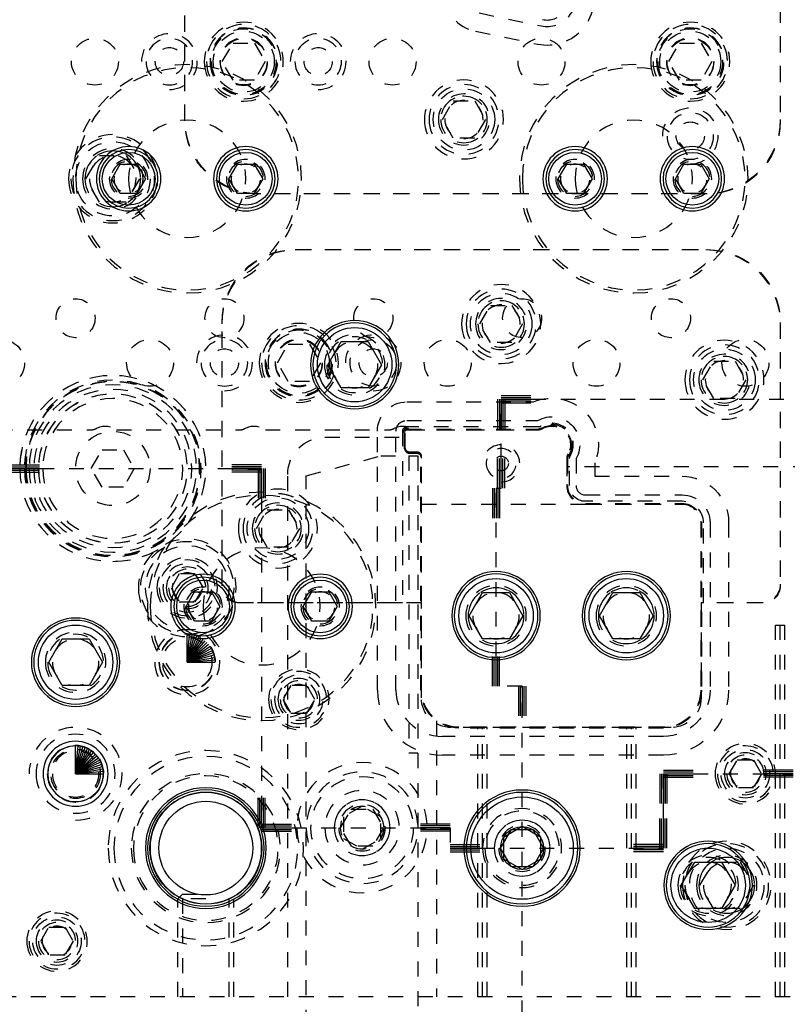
# Model space of a CAD drawing. Header units: inches. Extents: x 3 to 289, y 4 to 291.
# Tile 629 of 634: x 246.85 to 252, y 165.33 to 171.95. Entities that reach past the tile are written whole.
import ezdxf

# ---------------------------------------------------------------- set-up
doc = ezdxf.new("R2010")
doc.units = ezdxf.units.IN
doc.header["$LTSCALE"] = 0.5
doc.header["$MEASUREMENT"] = 0
for name, pattern in [('DIVIDE', [0.393701, 0.19685, -0.098425, 0, -0.098425]), ('HIDDEN', [0.225, 0.15, -0.075]), ('PHANTOM', [0.25, 0.125, -0.025, 0.025, -0.025, 0.025, -0.025])]:
    doc.linetypes.add(name, pattern=pattern)
doc.layers.add('MFB', color=7, linetype='Continuous')

# ---------------------------------------------------------------- blocks, each defined once
blk = doc.blocks.new('ArrowheadSection')
at = {"color": 0}
for p, q in [((0, 1), (-1, 1)), ((0, 0.5), (-1, 0.5)), ((0, 0), (-1, 0)), ((0, -0.5), (-1, -0.5)), ((0, -1), (-1, -1))]:
    blk.add_line(p, q, dxfattribs=at)

msp = doc.modelspace()

# ---------------------------------------------------------------- linework, layer by layer
at = {"layer": 'MFB', "color": 254, "linetype": 'HIDDEN'}
for p, q in [((247.9552, 171.2708), (247.9552, 173.0408)), ((251.9552, 173.0408), (251.9552, 171.2708)), ((247.9552, 171.2808), (247.9552, 173.0308)), ((251.9552, 173.0308), (251.9552, 171.2808)), ((249.933, 171.9967), (250.3496, 171.9098)), ((249.9075, 171.8743), (250.3241, 171.7874)), ((248.2067, 171.6696), (248.2788, 171.7946)), ((248.2788, 171.7946), (248.4232, 171.7946)), ((248.4232, 171.7946), (248.4953, 171.6696)), ((251.2067, 171.6696), (251.2788, 171.7946)), ((251.2788, 171.7946), (251.4232, 171.7946)), ((251.4232, 171.7946), (251.4953, 171.6696)), ((248.2788, 171.5446), (248.2067, 171.6696)), ((248.4953, 171.6696), (248.4232, 171.5446)), ((251.2788, 171.5446), (251.2067, 171.6696)), ((251.4953, 171.6696), (251.4232, 171.5446)), ((248.4232, 171.5446), (248.2788, 171.5446)), ((251.4232, 171.5446), (251.2788, 171.5446)), ((249.6859, 171.2808), (249.7581, 171.4058)), ((249.7581, 171.4058), (249.9024, 171.4058)), ((249.9024, 171.4058), (249.9746, 171.2808)), ((249.7581, 171.1558), (249.6859, 171.2808)), ((249.9746, 171.2808), (249.9024, 171.1558)), ((249.9024, 171.1558), (249.7581, 171.1558)), ((247.2906, 170.8821), (247.3808, 171.0384)), ((247.3808, 171.0384), (247.5612, 171.0384)), ((247.5612, 171.0384), (247.6514, 170.8821)), ((247.3808, 170.7259), (247.2906, 170.8821)), ((247.6514, 170.8821), (247.5612, 170.7259)), ((247.5612, 170.7259), (247.3808, 170.7259)), ((251.4652, 170.7808), (248.4452, 170.7808)), ((251.4552, 170.7808), (248.4552, 170.7808)), ((248.6952, 170.4058), (251.4652, 170.4058)), ((248.7052, 170.4058), (251.4552, 170.4058)), ((249.9359, 169.9058), (250.0081, 170.0308)), ((250.0081, 170.0308), (250.1524, 170.0308)), ((250.1524, 170.0308), (250.2246, 169.9058)), ((248.2052, 168.1458), (248.2052, 169.9158)), ((248.2052, 168.1558), (248.2052, 169.9058)), ((250.0081, 169.7808), (249.9359, 169.9058)), ((250.2246, 169.9058), (250.1524, 169.7808)), ((251.9552, 169.9158), (251.9552, 168.1458)), ((251.9552, 169.9058), (251.9552, 168.1558)), ((248.5767, 169.6446), (248.6488, 169.7696)), ((248.6488, 169.7696), (248.7932, 169.7696)), ((248.7932, 169.7696), (248.8653, 169.6446)), ((250.1524, 169.7808), (250.0081, 169.7808)), ((248.6488, 169.5196), (248.5767, 169.6446)), ((248.8653, 169.6446), (248.7932, 169.5196)), ((251.4359, 169.5308), (251.5081, 169.6558)), ((251.5081, 169.6558), (251.6524, 169.6558)), ((251.6524, 169.6558), (251.7246, 169.5308)), ((251.5081, 169.4058), (251.4359, 169.5308)), ((251.7246, 169.5308), (251.6524, 169.4058)), ((248.7932, 169.5196), (248.6488, 169.5196)), ((251.6524, 169.4058), (251.5081, 169.4058)), ((249.446, 169.3821), (250.2985, 169.3821)), ((249.446, 169.2571), (250.3275, 169.2571)), ((250.3275, 169.2136), (249.446, 169.2136)), ((249.446, 169.1996), (250.3275, 169.1996)), ((246.496, 169.1946), (247.3275, 169.1946)), ((247.496, 169.1946), (248.3275, 169.1946)), ((248.496, 169.1946), (249.3275, 169.1946)), ((248.896, 169.1446), (249.431, 169.1446)), ((249.2485, 167.4446), (249.2485, 169.1846)), ((249.3735, 167.4446), (249.3735, 169.1846)), ((249.417, 169.1846), (249.417, 168.0308)), ((249.431, 169.0746), (249.431, 169.1846)), ((249.436, 169.0746), (249.436, 169.1846)), ((249.436, 169.0646), (249.436, 169.1622)), ((249.446, 169.1946), (250.3275, 169.1946)), ((249.4684, 169.1946), (250.3087, 169.1946)), ((247.3267, 168.9346), (247.3988, 169.0596)), ((247.3988, 169.0596), (247.5432, 169.0596)), ((247.5432, 169.0596), (247.6153, 168.9346)), ((248.771, 168.8856), (249.271, 169.0196)), ((249.271, 169.0196), (249.461, 169.0196)), ((249.461, 169.0196), (249.461, 167.0196)), ((249.461, 169.0196), (249.521, 169.0196)), ((249.516, 169.0446), (249.466, 169.0446)), ((249.516, 169.0396), (249.466, 169.0396)), ((249.516, 169.0346), (249.466, 169.0346)), ((249.521, 169.0196), (249.521, 167.0196)), ((249.541, 167.4446), (249.541, 169.0146)), ((249.546, 167.4446), (249.546, 169.0146)), ((249.546, 167.4346), (249.546, 169.0046)), ((250.521, 169.0011), (250.521, 168.8196)), ((250.526, 169.0011), (250.526, 168.8196)), ((250.54, 168.8196), (250.54, 169.0011)), ((250.5835, 169.0011), (250.5835, 168.8196)), ((247.3988, 168.8096), (247.3267, 168.9346)), ((247.6153, 168.9346), (247.5432, 168.8096)), ((250.521, 168.9824), (250.521, 168.8296)), ((257.7412, 168.9446), (250.521, 168.9446)), ((250.7085, 168.9721), (250.7085, 168.8821)), ((248.646, 165.3821), (248.646, 168.8946)), ((248.771, 163.3946), (248.771, 168.8856)), ((250.7085, 168.8821), (251.296, 168.8821)), ((247.5432, 168.8096), (247.3988, 168.8096)), ((250.646, 168.7571), (251.296, 168.7571)), ((249.546, 168.6946), (250.646, 168.6946)), ((251.296, 168.7136), (250.646, 168.7136)), ((250.646, 168.6996), (251.296, 168.6996)), ((250.646, 168.6946), (251.296, 168.6946)), ((250.656, 168.6946), (251.306, 168.6946)), ((248.4359, 168.5308), (248.5081, 168.6558)), ((248.5081, 168.6558), (248.6524, 168.6558)), ((248.6524, 168.6558), (248.7246, 168.5308)), ((251.421, 168.5796), (251.421, 167.4346)), ((251.421, 168.5696), (251.421, 167.4446)), ((251.426, 168.5696), (251.426, 167.4446)), ((251.44, 168.0308), (251.44, 168.5696)), ((251.4835, 168.5696), (251.4835, 167.4446)), ((251.6085, 168.5696), (251.6085, 167.4446)), ((248.5081, 168.4058), (248.4359, 168.5308)), ((248.7246, 168.5308), (248.6524, 168.4058)), ((248.6524, 168.4058), (248.5081, 168.4058)), ((247.9169, 168.2259), (247.8627, 168.1321)), ((248.0251, 168.2259), (247.9169, 168.2259)), ((248.0793, 168.1321), (248.0251, 168.2259)), ((247.8627, 168.1321), (247.9169, 168.0384)), ((248.0251, 168.0384), (248.0793, 168.1321)), ((247.9169, 168.0384), (248.0251, 168.0384)), ((249.544, 168.0308), (248.3202, 168.0308)), ((249.417, 168.0308), (248.3302, 168.0308)), ((249.544, 167.3926), (249.544, 168.0308)), ((251.423, 168.0308), (251.423, 167.3926)), ((251.8402, 168.0308), (251.423, 168.0308)), ((251.8302, 168.0308), (251.44, 168.0308)), ((251.9245, 167.8821), (251.987, 167.8821)), ((251.9245, 165.3821), (251.9245, 167.8821)), ((251.9557, 165.3821), (251.9557, 167.8821)), ((251.987, 165.3821), (251.987, 167.8821)), ((248.6669, 167.4759), (248.6127, 167.3821)), ((248.7751, 167.4759), (248.6669, 167.4759)), ((248.8293, 167.3821), (248.7751, 167.4759)), ((248.6127, 167.3821), (248.6669, 167.2884)), ((248.7751, 167.2884), (248.8293, 167.3821)), ((248.6669, 167.2884), (248.7751, 167.2884)), ((249.646, 167.2384), (249.646, 165.3821)), ((249.9245, 167.1926), (249.744, 167.1926)), ((251.181, 167.1946), (249.786, 167.1946)), ((251.171, 167.1946), (249.796, 167.1946)), ((251.171, 167.1896), (249.796, 167.1896)), ((249.9245, 165.3821), (249.9245, 167.1926)), ((249.9557, 167.1926), (249.9245, 167.1926)), ((249.9557, 165.3821), (249.9557, 167.1926)), ((249.987, 167.1926), (249.9557, 167.1926)), ((249.987, 165.3821), (249.987, 167.1926)), ((250.9245, 167.1926), (249.987, 167.1926)), ((250.9245, 165.3821), (250.9245, 167.1926)), ((250.9557, 167.1926), (250.9245, 167.1926)), ((250.9557, 165.3821), (250.9557, 167.1926)), ((250.987, 167.1926), (250.9557, 167.1926)), ((250.987, 165.3821), (250.987, 167.1926)), ((251.223, 167.1926), (250.987, 167.1926)), ((251.171, 167.1321), (249.686, 167.1321)), ((249.521, 167.0196), (249.461, 167.0196)), ((249.521, 167.0196), (249.521, 163.3946)), ((251.171, 167.0071), (249.686, 167.0071)), ((251.6127, 166.8821), (251.6669, 166.9759)), ((251.6669, 166.9759), (251.7751, 166.9759)), ((251.7751, 166.9759), (251.8293, 166.8821)), ((251.6669, 166.7884), (251.6127, 166.8821)), ((251.8293, 166.8821), (251.7751, 166.7884)), ((251.7751, 166.7884), (251.6669, 166.7884)), ((249.0017, 166.5196), (249.0738, 166.6446)), ((249.146, 166.6639), (249.021, 166.5918)), ((249.0738, 166.6446), (249.2182, 166.6446)), ((249.271, 166.5918), (249.146, 166.6639)), ((249.2182, 166.6446), (249.2903, 166.5196)), ((249.021, 166.5918), (249.021, 166.4474)), ((249.271, 166.4474), (249.271, 166.5918)), ((249.0738, 166.3946), (249.0017, 166.5196)), ((249.2903, 166.5196), (249.2182, 166.3946)), ((249.021, 166.4474), (249.146, 166.3753)), ((249.146, 166.3753), (249.271, 166.4474)), ((249.2182, 166.3946), (249.0738, 166.3946)), ((251.4156, 166.1321), (251.5058, 166.2884)), ((251.5612, 166.2884), (251.6862, 166.2884)), ((251.6862, 166.2884), (251.7764, 166.1321)), ((251.5058, 165.9759), (251.4156, 166.1321)), ((251.7764, 166.1321), (251.6862, 165.9759)), ((247.9397, 166.0725), (247.9085, 166.0412)), ((247.9085, 165.3821), (247.9085, 166.0412)), ((248.096, 166.0412), (247.9085, 166.0412)), ((247.9397, 166.0725), (248.096, 166.0725)), ((247.9397, 166.0412), (247.9397, 165.3821)), ((248.2522, 165.3821), (248.2522, 166.0412)), ((248.2835, 165.3821), (248.2835, 166.0412)), ((251.6862, 165.9759), (251.5612, 165.9759)), ((246.9877, 165.7571), (247.0419, 165.8509)), ((247.0419, 165.8509), (247.1501, 165.8509)), ((247.1501, 165.8509), (247.2043, 165.7571)), ((247.0419, 165.6634), (246.9877, 165.7571)), ((247.2043, 165.7571), (247.1501, 165.6634)), ((247.1501, 165.6634), (247.0419, 165.6634)), ((256.221, 165.3821), (246.721, 165.3821))]:
    msp.add_line(p, q, dxfattribs=at)
at = {"layer": 'MFB', "color": 132, "linetype": 'Continuous'}
for p, q in [((247.4636, 170.8821), (247.5205, 170.9805)), ((247.5205, 170.9805), (247.6341, 170.9805)), ((247.6341, 170.9805), (247.691, 170.8821)), ((248.251, 170.8821), (248.3079, 170.9805)), ((248.3079, 170.9805), (248.4215, 170.9805)), ((248.4215, 170.9805), (248.4784, 170.8821)), ((250.4636, 170.8821), (250.5205, 170.9805)), ((250.5205, 170.9805), (250.6341, 170.9805)), ((250.6341, 170.9805), (250.691, 170.8821)), ((251.251, 170.8821), (251.3079, 170.9805)), ((251.3079, 170.9805), (251.4215, 170.9805)), ((251.4215, 170.9805), (251.4784, 170.8821)), ((247.5205, 170.7837), (247.4636, 170.8821)), ((247.691, 170.8821), (247.6341, 170.7837)), ((248.3079, 170.7837), (248.251, 170.8821)), ((248.4784, 170.8821), (248.4215, 170.7837)), ((250.5205, 170.7837), (250.4636, 170.8821)), ((250.691, 170.8821), (250.6341, 170.7837)), ((251.3079, 170.7837), (251.251, 170.8821)), ((251.4784, 170.8821), (251.4215, 170.7837)), ((247.6341, 170.7837), (247.5205, 170.7837)), ((248.4215, 170.7837), (248.3079, 170.7837)), ((250.6341, 170.7837), (250.5205, 170.7837)), ((251.4215, 170.7837), (251.3079, 170.7837)), ((248.9156, 169.6321), (249.0058, 169.7884)), ((249.0058, 169.7884), (249.1862, 169.7884)), ((249.1862, 169.7884), (249.2764, 169.6321)), ((249.0058, 169.4759), (248.9156, 169.6321)), ((249.2764, 169.6321), (249.1862, 169.4759)), ((249.1862, 169.4759), (249.0058, 169.4759)), ((247.9636, 168.0071), (248.0205, 168.1055)), ((248.0205, 168.1055), (248.1341, 168.1055)), ((248.1341, 168.1055), (248.191, 168.0071)), ((248.751, 168.0071), (248.8079, 168.1055)), ((248.8079, 168.1055), (248.9215, 168.1055)), ((248.9215, 168.1055), (248.9784, 168.0071)), ((249.8656, 167.9446), (249.9558, 168.1009)), ((249.9558, 168.1009), (250.1362, 168.1009)), ((250.1362, 168.1009), (250.2264, 167.9446)), ((250.7406, 167.9446), (250.8308, 168.1009)), ((250.8308, 168.1009), (251.0112, 168.1009)), ((251.0112, 168.1009), (251.1014, 167.9446)), ((248.0205, 167.9087), (247.9636, 168.0071)), ((248.191, 168.0071), (248.1341, 167.9087)), ((248.8079, 167.9087), (248.751, 168.0071)), ((248.9784, 168.0071), (248.9215, 167.9087)), ((249.9558, 167.7884), (249.8656, 167.9446)), ((250.2264, 167.9446), (250.1362, 167.7884)), ((250.8308, 167.7884), (250.7406, 167.9446)), ((251.1014, 167.9446), (251.0112, 167.7884)), ((248.1341, 167.9087), (248.0205, 167.9087)), ((248.9215, 167.9087), (248.8079, 167.9087)), ((247.0406, 167.6321), (247.1308, 167.7884)), ((247.1308, 167.7884), (247.3112, 167.7884)), ((247.3112, 167.7884), (247.4014, 167.6321)), ((250.1362, 167.7884), (249.9558, 167.7884)), ((251.0112, 167.7884), (250.8308, 167.7884)), ((247.1308, 167.4759), (247.0406, 167.6321)), ((247.4014, 167.6321), (247.3112, 167.4759)), ((247.3112, 167.4759), (247.1308, 167.4759)), ((251.2906, 166.1321), (251.3808, 166.2884)), ((251.3808, 166.2884), (251.5612, 166.2884)), ((251.5612, 166.2884), (251.6514, 166.1321)), ((251.3808, 165.9759), (251.2906, 166.1321)), ((251.6514, 166.1321), (251.5612, 165.9759)), ((251.5612, 165.9759), (251.3808, 165.9759))]:
    msp.add_line(p, q, dxfattribs=at)
at = {"layer": 'MFB', "color": 100, "linetype": 'DIVIDE'}
for p, q in [((250.0802, 168.8015), (250.0802, 169.4003)), ((250.0802, 169.4003), (253.221, 169.4003)), ((246.7774, 168.9346), (248.471, 168.9346)), ((248.471, 168.9346), (248.471, 166.5196)), ((250.046, 167.471), (250.046, 168.8015)), ((250.046, 168.8015), (250.0802, 168.8015)), ((250.221, 167.471), (250.046, 167.471)), ((250.221, 164.8578), (250.221, 167.471)), ((251.1702, 166.3821), (251.1702, 166.8821)), ((251.1702, 166.8821), (252.0424, 166.8821)), ((248.471, 166.5196), (249.7374, 166.5196)), ((249.7374, 166.5196), (249.7374, 166.3821)), ((249.7374, 166.3821), (251.1702, 166.3821))]:
    msp.add_line(p, q, dxfattribs=at)
at = {"layer": 'MFB', "color": 100, "linetype": 'Continuous'}
for p, q in [((247.971, 167.6321), (247.971, 167.8196)), ((247.971, 167.6321), (247.9873, 167.8189)), ((247.971, 167.6321), (248.0036, 167.8168)), ((247.971, 167.6321), (248.0195, 167.8132)), ((247.971, 167.6321), (248.0351, 167.8083)), ((247.971, 167.6321), (248.0502, 167.802)), ((247.971, 167.6321), (248.0647, 167.7945)), ((247.971, 167.6321), (248.0785, 167.7857)), ((247.971, 167.6321), (248.0915, 167.7757)), ((247.971, 167.6321), (248.1036, 167.7647)), ((247.971, 167.6321), (248.1146, 167.7526)), ((247.971, 167.6321), (248.1246, 167.7397)), ((247.971, 167.6321), (248.1334, 167.7259)), ((247.971, 167.6321), (248.1409, 167.7114)), ((247.971, 167.6321), (248.1472, 167.6962)), ((247.971, 167.6321), (248.1521, 167.6806)), ((247.971, 167.6321), (248.1557, 167.6647)), ((247.971, 167.6321), (248.1578, 167.6485)), ((247.971, 167.6321), (248.1585, 167.6321)), ((247.221, 166.8821), (247.221, 167.0696)), ((247.221, 166.8821), (247.2373, 167.0689)), ((247.221, 166.8821), (247.2536, 167.0668)), ((247.221, 166.8821), (247.2695, 167.0632)), ((247.221, 166.8821), (247.2851, 167.0583)), ((247.221, 166.8821), (247.3002, 167.052)), ((247.221, 166.8821), (247.3147, 167.0445)), ((247.221, 166.8821), (247.3285, 167.0357)), ((247.221, 166.8821), (247.3415, 167.0257)), ((247.221, 166.8821), (247.3536, 167.0147)), ((247.221, 166.8821), (247.3646, 167.0026)), ((247.221, 166.8821), (247.3746, 166.9897)), ((247.221, 166.8821), (247.3834, 166.9759)), ((247.221, 166.8821), (247.3909, 166.9614)), ((247.221, 166.8821), (247.3972, 166.9462)), ((247.221, 166.8821), (247.4021, 166.9306)), ((247.221, 166.8821), (247.4057, 166.9147)), ((247.221, 166.8821), (247.4078, 166.8985)), ((247.221, 166.8821), (247.4085, 166.8821))]:
    msp.add_line(p, q, dxfattribs=at)
at = {"layer": 'MFB', "color": 136, "linetype": 'Continuous'}
for p, q in [((250.0767, 166.3821), (250.1488, 166.5071)), ((250.1488, 166.5071), (250.2932, 166.5071)), ((250.2932, 166.5071), (250.3653, 166.3821)), ((250.1488, 166.2571), (250.0767, 166.3821)), ((250.3653, 166.3821), (250.2932, 166.2571)), ((250.2932, 166.2571), (250.1488, 166.2571))]:
    msp.add_line(p, q, dxfattribs=at)
at = {"layer": 'MFB', "color": 4, "linetype": 'Continuous'}
for p, q in [((250.221, 166.5264), (250.096, 166.4543)), ((250.346, 166.4543), (250.221, 166.5264)), ((250.096, 166.4543), (250.096, 166.3099)), ((250.346, 166.3099), (250.346, 166.4543)), ((250.096, 166.3099), (250.221, 166.2378)), ((250.221, 166.2378), (250.346, 166.3099))]:
    msp.add_line(p, q, dxfattribs=at)
at = {"layer": 'MFB', "color": 254, "linetype": 'HIDDEN', "extrusion": (0, 0, -1)}
for centre, radius in [((-248.351, 171.6696), 0.2656), ((-248.351, 171.6696), 0.25), ((-251.351, 171.6696), 0.2656), ((-251.351, 171.6696), 0.25), ((-248.351, 171.6696), 0.2266), ((-248.351, 171.6696), 0.225), ((-248.351, 171.6696), 0.2187), ((-251.351, 171.6696), 0.2266), ((-251.351, 171.6696), 0.225), ((-251.351, 171.6696), 0.2187), ((-247.851, 171.6696), 0.1563), ((-248.351, 171.6696), 0.16), ((-248.851, 171.6696), 0.1563), ((-251.351, 171.6696), 0.16), ((-247.971, 170.8821), 0.7677), ((-250.971, 170.8821), 0.7677), ((-247.971, 170.8821), 0.748), ((-250.971, 170.8821), 0.748), ((-249.8302, 171.2808), 0.2656), ((-249.8302, 171.2808), 0.2344), ((-249.8302, 171.2808), 0.1719), ((-249.8302, 171.2808), 0.1563), ((-249.8302, 171.2808), 0.1285), ((-251.351, 171.1696), 0.1563), ((-247.971, 170.8821), 0.3937), ((-250.971, 170.8821), 0.3937), ((-247.471, 170.8821), 0.2969), ((-247.471, 170.8821), 0.2812), ((-247.471, 170.8821), 0.2031), ((-247.471, 170.8821), 0.1875), ((-247.471, 170.8821), 0.1563), ((-247.5773, 170.8821), 0.1299), ((-247.5773, 170.8821), 0.1181), ((-248.3647, 170.8821), 0.1299), ((-248.3647, 170.8821), 0.1181), ((-250.5773, 170.8821), 0.1299), ((-250.5773, 170.8821), 0.1181), ((-251.3647, 170.8821), 0.1299), ((-251.3647, 170.8821), 0.1181), ((-247.5773, 170.8821), 0.0984), ((-248.3647, 170.8821), 0.0984), ((-250.5773, 170.8821), 0.0984), ((-251.3647, 170.8821), 0.0984), ((-250.0802, 169.9058), 0.2656), ((-250.0802, 169.9058), 0.2344), ((-250.0802, 169.9058), 0.1719), ((-250.0802, 169.9058), 0.1563), ((-250.0802, 169.9058), 0.1285), ((-248.721, 169.6446), 0.2656), ((-248.721, 169.6446), 0.25), ((-248.721, 169.6446), 0.2266), ((-248.721, 169.6446), 0.225), ((-248.721, 169.6446), 0.2187), ((-248.221, 169.6446), 0.1563), ((-248.721, 169.6446), 0.16), ((-249.096, 169.6321), 0.2031), ((-249.096, 169.6321), 0.1875), ((-251.5802, 169.5308), 0.2656), ((-249.096, 169.6321), 0.1563), ((-251.5802, 169.5308), 0.2344), ((-251.5802, 169.5308), 0.1719), ((-251.5802, 169.5308), 0.1563), ((-251.5802, 169.5308), 0.1285), ((-247.471, 168.9346), 0.625), ((-247.471, 168.9346), 0.5937), ((-247.471, 168.9346), 0.5859), ((-247.471, 168.9346), 0.5833), ((-247.471, 168.9346), 0.5625), ((-247.471, 168.9346), 0.531), ((-247.471, 168.9346), 0.5005), ((-247.471, 168.9346), 0.5), ((-247.471, 168.9346), 0.47), ((-250.0802, 168.9683), 0.1005), ((-248.471, 168.0071), 0.7677), ((-248.471, 168.0071), 0.748), ((-248.5802, 168.5308), 0.2656), ((-248.5802, 168.5308), 0.2344), ((-248.5802, 168.5308), 0.1719), ((-248.5802, 168.5308), 0.1563), ((-248.5802, 168.5308), 0.1285), ((-247.971, 168.1321), 0.3281), ((-247.971, 168.1321), 0.2825), ((-248.471, 168.0071), 0.3937), ((-247.971, 168.1321), 0.2031), ((-247.971, 168.1321), 0.1875), ((-247.971, 168.1321), 0.163), ((-247.971, 168.1321), 0.1406), ((-247.971, 168.1321), 0.125), ((-247.971, 168.1321), 0.1005), ((-248.0773, 168.0071), 0.1299), ((-248.8647, 168.0071), 0.1299), ((-250.046, 167.9446), 0.2031), ((-250.921, 167.9446), 0.2031), ((-248.0773, 168.0071), 0.1181), ((-248.0773, 168.0071), 0.0984), ((-248.8647, 168.0071), 0.1181), ((-248.8647, 168.0071), 0.0984), ((-250.046, 167.9446), 0.1875), ((-250.046, 167.9446), 0.1563), ((-250.921, 167.9446), 0.1875), ((-250.921, 167.9446), 0.1563), ((-247.221, 167.6321), 0.2031), ((-247.221, 167.6321), 0.1875), ((-247.971, 167.6321), 0.2187), ((-247.971, 167.6321), 0.19), ((-247.971, 167.6321), 0.1875), ((-247.221, 167.6321), 0.1563), ((-248.721, 167.3821), 0.2031), ((-248.721, 167.3821), 0.1875), ((-248.721, 167.3821), 0.163), ((-248.721, 167.3821), 0.1406), ((-248.721, 167.3821), 0.125), ((-248.721, 167.3821), 0.1005), ((-247.221, 166.8821), 0.2656), ((-251.721, 166.8821), 0.2031), ((-247.221, 166.8821), 0.19), ((-247.221, 166.8821), 0.1563), ((-248.096, 166.3821), 0.6562), ((-251.721, 166.8821), 0.1875), ((-251.721, 166.8821), 0.1406), ((-248.096, 166.3821), 0.6172), ((-249.146, 166.5196), 0.4375), ((-251.721, 166.8821), 0.125), ((-251.721, 166.8821), 0.1005), ((-248.096, 166.3821), 0.5008), ((-248.096, 166.3821), 0.5008), ((-249.146, 166.5196), 0.375), ((-248.096, 166.3821), 0.4858), ((-249.146, 166.5196), 0.25), ((-249.146, 166.5196), 0.1875), ((-249.146, 166.5196), 0.1563), ((-250.221, 166.3821), 0.2656), ((-250.221, 166.3821), 0.25), ((-250.221, 166.3821), 0.1875), ((-250.221, 166.3821), 0.1563), ((-251.596, 166.1321), 0.2969), ((-251.596, 166.1321), 0.2812), ((-251.471, 166.1321), 0.2031), ((-251.471, 166.1321), 0.1875), ((-251.471, 166.1321), 0.1563), ((-251.596, 166.1321), 0.2031), ((-251.596, 166.1321), 0.1875), ((-251.596, 166.1321), 0.1563), ((-247.096, 165.7571), 0.2031), ((-247.096, 165.7571), 0.1875), ((-247.096, 165.7571), 0.1406), ((-247.096, 165.7571), 0.125), ((-247.096, 165.7571), 0.1005)]:
    msp.add_circle(centre, radius, dxfattribs=at)
at = {"layer": 'MFB', "color": 254, "linetype": 'HIDDEN'}
for centre, radius in [((248.351, 171.6696), 0.205), ((251.351, 171.6696), 0.205), ((247.351, 171.6696), 0.1575), ((248.351, 171.6696), 0.1575), ((248.351, 171.6696), 0.1563), ((248.351, 171.6696), 0.1563), ((249.351, 171.6696), 0.1575), ((250.351, 171.6696), 0.1575), ((251.351, 171.6696), 0.1575), ((251.351, 171.6696), 0.1563), ((251.351, 171.6696), 0.1563), ((247.851, 171.6696), 0.0945), ((248.851, 171.6696), 0.0945), ((249.8302, 171.2808), 0.2066), ((251.351, 171.1696), 0.0945), ((247.471, 170.8821), 0.25), ((247.221, 169.9446), 0.131), ((248.221, 169.9446), 0.131), ((249.221, 169.9446), 0.131), ((250.0802, 169.9058), 0.2066), ((250.221, 169.9446), 0.131), ((251.221, 169.9446), 0.131), ((246.721, 169.6446), 0.1575), ((247.721, 169.6446), 0.1575), ((248.721, 169.6446), 0.205), ((248.721, 169.6446), 0.1575), ((248.721, 169.6446), 0.1563), ((248.721, 169.6446), 0.1563), ((249.721, 169.6446), 0.1575), ((250.721, 169.6446), 0.1575), ((251.721, 169.6446), 0.1575), ((248.221, 169.6446), 0.0945), ((249.221, 169.6446), 0.0945), ((251.5802, 169.5308), 0.2066), ((247.471, 168.9346), 0.25), ((250.0802, 168.9683), 0.049), ((248.5802, 168.5308), 0.2066), ((247.971, 168.1321), 0.3125), ((247.971, 167.6321), 0.1661), ((247.221, 166.8821), 0.1661), ((251.721, 166.8821), 0.163), ((249.146, 166.5196), 0.3438), ((251.596, 166.1321), 0.25), ((247.096, 165.7571), 0.163)]:
    msp.add_circle(centre, radius, dxfattribs=at)
at = {"layer": 'MFB', "color": 254, "linetype": 'Continuous', "extrusion": (0, 0, -1)}
for centre, radius in [((-247.5773, 170.8821), 0.2165), ((-248.3647, 170.8821), 0.2165), ((-250.5773, 170.8821), 0.2165), ((-251.3647, 170.8821), 0.2165), ((-249.096, 169.6321), 0.2969), ((-248.0773, 168.0071), 0.2165), ((-248.8647, 168.0071), 0.2165), ((-250.046, 167.9446), 0.2969), ((-250.921, 167.9446), 0.2969), ((-247.221, 167.6321), 0.2969), ((-247.221, 166.8821), 0.2187), ((-247.221, 166.8821), 0.1875), ((-248.096, 166.3821), 0.4062), ((-250.221, 166.3821), 0.3906), ((-251.471, 166.1321), 0.2969)]:
    msp.add_circle(centre, radius, dxfattribs=at)
at = {"layer": 'MFB', "color": 132, "linetype": 'Continuous', "extrusion": (0, 0, -1)}
for centre, radius in [((-247.5773, 170.8821), 0.1969), ((-248.3647, 170.8821), 0.1969), ((-250.5773, 170.8821), 0.1969), ((-251.3647, 170.8821), 0.1969), ((-249.096, 169.6321), 0.2812), ((-248.0773, 168.0071), 0.1969), ((-248.8647, 168.0071), 0.1969), ((-250.046, 167.9446), 0.2812), ((-250.921, 167.9446), 0.2812), ((-247.221, 167.6321), 0.2812), ((-251.471, 166.1321), 0.2812)]:
    msp.add_circle(centre, radius, dxfattribs=at)
at = {"layer": 'MFB', "color": 132, "linetype": 'Continuous'}
for centre, radius in [((247.5773, 170.8821), 0.1772), ((248.3647, 170.8821), 0.1772), ((250.5773, 170.8821), 0.1772), ((251.3647, 170.8821), 0.1772), ((249.096, 169.6321), 0.25), ((248.0773, 168.0071), 0.1772), ((248.8647, 168.0071), 0.1772), ((250.046, 167.9446), 0.25), ((250.921, 167.9446), 0.25), ((247.221, 167.6321), 0.25), ((251.471, 166.1321), 0.25)]:
    msp.add_circle(centre, radius, dxfattribs=at)
at = {"layer": 'MFB', "color": 9, "linetype": 'Continuous', "extrusion": (0, 0, -1)}
for radius in [0.391, 0.375]:
    msp.add_circle((-248.096, 166.3821), radius, dxfattribs=at)
at = {"layer": 'MFB', "color": 9, "linetype": 'Continuous'}
msp.add_circle((248.096, 166.3821), 0.376, dxfattribs=at)
at = {"layer": 'MFB', "color": 136, "linetype": 'Continuous', "extrusion": (0, 0, -1)}
msp.add_circle((-250.221, 166.3821), 0.375, dxfattribs=at)
at = {"layer": 'MFB', "color": 4, "linetype": 'Continuous'}
msp.add_circle((248.096, 166.3821), 0.315, dxfattribs=at)
at = {"layer": 'MFB', "color": 136, "linetype": 'Continuous'}
msp.add_circle((250.221, 166.3821), 0.3438, dxfattribs=at)
at = {"layer": 'MFB', "color": 2, "linetype": 'PHANTOM'}
msp.add_circle((249.146, 166.5196), 0.1443, dxfattribs=at)
at = {"layer": 'MFB', "color": 2, "linetype": 'Continuous'}
msp.add_circle((250.221, 166.3821), 0.1443, dxfattribs=at)
at = {"layer": 'MFB', "color": 254, "linetype": 'HIDDEN'}
for centre, radius, start, end in [((250.3887, 172.0973), 0.3165, 258.22076, 23.06956), ((249.9641, 172.146), 0.2775, 186.26559, 258.22076), ((250.3887, 172.0973), 0.1915, 258.22076, 23.06956), ((250.3887, 172.0973), 0.148, 258.22076, 23.06956), ((248.351, 171.6696), 0.25, 270, 180), ((251.351, 171.6696), 0.25, 270, 180), ((247.851, 171.6696), 0.1875, 270, 180), ((248.851, 171.6696), 0.1875, 270, 180), ((249.8302, 171.2808), 0.1563, 270, 180), ((251.351, 171.1696), 0.1875, 270, 180), ((247.471, 170.8821), 0.1875, 270, 180), ((247.5773, 170.8821), 0.1181, 270, 180), ((248.3647, 170.8821), 0.1181, 270, 180), ((250.5773, 170.8821), 0.1181, 270, 180), ((251.3647, 170.8821), 0.1181, 270, 180), ((250.0802, 169.9058), 0.1563, 270, 180), ((248.721, 169.6446), 0.25, 270, 180), ((248.221, 169.6446), 0.1875, 270, 180), ((249.221, 169.6446), 0.1875, 270, 180), ((251.5802, 169.5308), 0.1563, 270, 180), ((247.471, 168.9346), 0.625, 270, 180), ((247.3275, 169.2571), 0.0625, 270, 299.92643), ((248.3275, 169.2571), 0.0625, 270, 299.92643), ((249.3275, 169.2571), 0.0625, 270, 299.92643), ((249.446, 169.1846), 0.029, 90, 180), ((249.446, 169.1846), 0.02, 41.81031, 228.18969), ((249.4684, 169.2046), 0.01, 221.81031, 270), ((250.3087, 169.2571), 0.0625, 270, 304.63546), ((250.3275, 169.2571), 0.0575, 270, 299.92643), ((250.3275, 169.2571), 0.0625, 270, 299.92643), ((250.421, 169.0946), 0.135, 325.36454, 124.63546), ((250.421, 169.0946), 0.144, 330.07357, 119.92643), ((249.426, 169.1622), 0.01, 0, 48.18969), ((250.0802, 168.9683), 0.125, 270, 180), ((249.516, 169.0146), 0.03, 0, 90), ((249.516, 169.0146), 0.025, 0, 90), ((249.516, 169.0046), 0.03, 0, 90), ((250.5835, 169.0011), 0.0625, 150.07357, 180), ((250.5835, 168.9824), 0.0625, 145.36454, 180), ((250.5835, 169.0011), 0.0575, 150.07357, 180), ((250.656, 168.8296), 0.135, 180, 270), ((250.646, 168.8196), 0.125, 180, 270), ((250.646, 168.8196), 0.12, 180, 270), ((250.646, 168.8196), 0.0625, 180, 270), ((248.5802, 168.5308), 0.1563, 270, 180), ((251.296, 168.5696), 0.144, 0, 90), ((247.971, 168.1321), 0.125, 270, 180), ((248.0773, 168.0071), 0.1181, 270, 180), ((248.8647, 168.0071), 0.1181, 270, 180), ((250.046, 167.9446), 0.1875, 270, 180), ((250.921, 167.9446), 0.1875, 270, 180), ((248.721, 167.3821), 0.125, 270, 180), ((249.686, 167.4446), 0.4375, 180, 270), ((249.686, 167.4446), 0.3125, 180, 270), ((247.221, 166.8821), 0.3125, 270, 180), ((247.221, 166.8821), 0.1875, 270, 180), ((251.721, 166.8821), 0.125, 270, 180), ((249.146, 166.5196), 0.1875, 270, 180), ((250.221, 166.3821), 0.1875, 270, 180), ((251.596, 166.1321), 0.1875, 270, 180), ((247.096, 165.7571), 0.125, 270, 180)]:
    msp.add_arc(centre, radius, start, end, dxfattribs=at)
at = {"layer": 'MFB', "color": 254, "linetype": 'HIDDEN', "extrusion": (0, 0, -1)}
for centre, radius, start, end in [((-248.4552, 171.2808), 0.5, 270, 0), ((-248.4452, 171.2708), 0.49, 270, 0), ((-251.4552, 171.2808), 0.5, 180, 270), ((-251.4652, 171.2708), 0.49, 180, 270), ((-248.7052, 169.9058), 0.5, 0, 90), ((-248.6952, 169.9158), 0.49, 0, 90), ((-251.4552, 169.9058), 0.5, 90, 180), ((-251.4652, 169.9158), 0.49, 90, 180), ((-249.221, 169.6446), 0.1563, 262.73478, 165), ((-249.221, 169.6446), 0.1563, 182.29474, 262.73478), ((-250.421, 169.0946), 0.3125, 66.92608, 203.07392), ((-249.446, 169.1846), 0.1975, 0, 90), ((-250.421, 169.0946), 0.1875, 60.07357, 209.92643), ((-247.421, 169.0946), 0.125, 60.07357, 126.8699), ((-248.421, 169.0946), 0.125, 60.07357, 126.8699), ((-249.421, 169.0946), 0.125, 60.07357, 126.8699), ((-249.446, 169.1846), 0.0725, 0, 90), ((-249.446, 169.1846), 0.015, 0, 90), ((-250.3275, 169.2571), 0.0435, 240.07357, 270), ((-250.421, 169.0946), 0.13, 60.07357, 209.92643), ((-250.421, 169.0946), 0.125, 60.07357, 209.92643), ((-248.896, 168.8946), 0.25, 0, 90), ((-249.446, 169.1846), 0.01, 0, 90), ((-249.466, 169.0746), 0.035, 270, 0), ((-249.466, 169.0746), 0.03, 270, 0), ((-249.466, 169.0646), 0.03, 270, 0), ((-250.5835, 169.0011), 0.0435, 0, 29.92643), ((-251.296, 168.5696), 0.3125, 90, 180), ((-250.646, 168.8196), 0.106, 270, 0), ((-251.296, 168.5696), 0.1875, 90, 180), ((-251.296, 168.5696), 0.13, 90, 180), ((-251.296, 168.5696), 0.125, 90, 180), ((-251.306, 168.5796), 0.115, 90, 180), ((-248.3302, 168.1558), 0.125, 270, 0), ((-248.3202, 168.1458), 0.115, 270, 0), ((-251.8302, 168.1558), 0.125, 180, 270), ((-251.8402, 168.1458), 0.115, 180, 270), ((-249.796, 167.4446), 0.255, 270, 0), ((-249.796, 167.4446), 0.25, 270, 0), ((-249.786, 167.4346), 0.24, 270, 0), ((-251.171, 167.4446), 0.25, 180, 270), ((-251.171, 167.4446), 0.255, 180, 270), ((-251.171, 167.4446), 0.3125, 180, 270), ((-251.171, 167.4446), 0.4375, 180, 270), ((-251.181, 167.4346), 0.24, 180, 270), ((-249.744, 167.3926), 0.2, 270, 0), ((-251.223, 167.3926), 0.2, 180, 270)]:
    msp.add_arc(centre, radius, start, end, dxfattribs=at)

# ---------------------------------------------------------------- block references
at = {"layer": 'MFB', "color": 100, "linetype": 'DIVIDE', "xscale": 0.2, "yscale": 0.024}
for p, rotation in [((250.0802, 169.4003), 90), ((250.046, 168.8015), 90), ((250.221, 167.471), 90), ((251.1702, 166.8821), 90), ((248.471, 166.5196), 270)]:
    msp.add_blockref('ArrowheadSection', p, dxfattribs=dict(at, rotation=rotation))
at = {"layer": 'MFB', "color": 100, "linetype": 'DIVIDE', "extrusion": (0, 0, -1), "xscale": 0.2, "yscale": 0.024}
for p in [(-250.0802, 169.4003), (-246.7774, 168.9346), (-251.1702, 166.8821), (-248.471, 166.5196), (-249.7374, 166.3821)]:
    msp.add_blockref('ArrowheadSection', p, dxfattribs=at)
for p, rotation in [((-250.0802, 168.8015), 270), ((-248.471, 168.9346), 90), ((-250.046, 167.471), 270), ((-251.1702, 166.3821), 270)]:
    msp.add_blockref('ArrowheadSection', p, dxfattribs=dict(at, rotation=rotation))
at = {"layer": 'MFB', "color": 100, "linetype": 'DIVIDE', "xscale": 0.2, "yscale": 0.024}
for p in [(248.471, 168.9346), (252.0424, 166.8821), (249.7374, 166.5196), (251.1702, 166.3821)]:
    msp.add_blockref('ArrowheadSection', p, dxfattribs=at)

doc.saveas('drawing.dxf')
